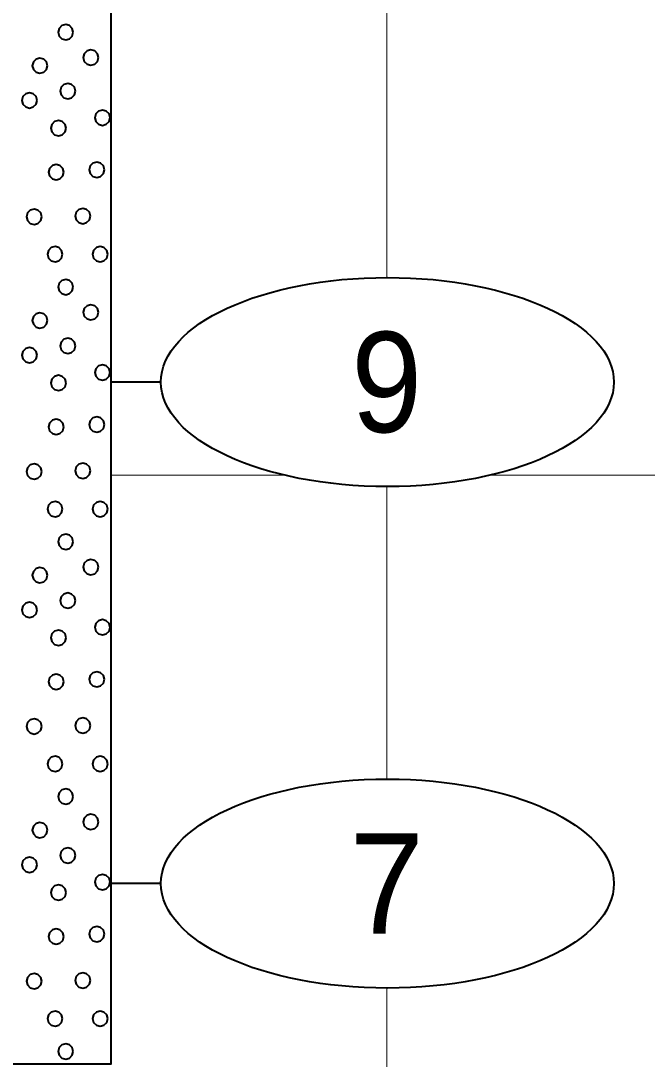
# Model space of a CAD drawing. Extents: x -582 to 653, y -817 to -3.
# Drawn here: x -139.41 to -133.17, y -211.29 to -200.94 of the extents above; entities that cross this region are included whole.
import ezdxf
from ezdxf.enums import TextEntityAlignment as Align

# ---------------------------------------------------------------- set-up
doc = ezdxf.new("R2010")
doc.units = 0
doc.header["$LTSCALE"] = 0.4
doc.layers.add('27', color=7, linetype='Continuous', lineweight=40)
doc.layers.add('7', color=7, linetype='Continuous', lineweight=13)

msp = doc.modelspace()

# ---------------------------------------------------------------- linework, layer by layer
at = {"layer": '27'}
for p, q in [((-138.0156, -204.543), (-138.5156, -204.543)), ((-138.0156, -209.543), (-138.5156, -209.543))]:
    msp.add_line(p, q, dxfattribs=at)
for points in [[(-141.0156, -200.843), (-138.5156, -200.843), (-138.5156, -211.343), (-141.0156, -211.343)], [(-138.8891, -201.0557), (-138.8993, -201.0176), (-138.9272, -200.9897), (-138.9653, -200.9795), (-139.0034, -200.9897), (-139.0313, -201.0176), (-139.0415, -201.0557), (-139.0313, -201.0938), (-139.0034, -201.1216), (-138.9653, -201.1319), (-138.9272, -201.1216), (-138.8993, -201.0938)], [(-138.6382, -201.3078), (-138.6484, -201.2697), (-138.6763, -201.2418), (-138.7144, -201.2316), (-138.7525, -201.2418), (-138.7804, -201.2697), (-138.7906, -201.3078), (-138.7804, -201.3459), (-138.7525, -201.3737), (-138.7144, -201.384), (-138.6763, -201.3737), (-138.6484, -201.3459)], [(-139.1454, -201.3891), (-139.1557, -201.351), (-139.1835, -201.3231), (-139.2216, -201.3129), (-139.2597, -201.3231), (-139.2876, -201.351), (-139.2978, -201.3891), (-139.2876, -201.4272), (-139.2597, -201.4551), (-139.2216, -201.4653), (-139.1835, -201.4551), (-139.1557, -201.4272)], [(-139.2497, -201.7349), (-139.2599, -201.6968), (-139.2878, -201.6689), (-139.3259, -201.6587), (-139.364, -201.6689), (-139.3919, -201.6968), (-139.4021, -201.7349), (-139.3919, -201.773), (-139.364, -201.8009), (-139.3259, -201.8111), (-139.2878, -201.8009), (-139.2599, -201.773)], [(-138.8683, -201.6421), (-138.8785, -201.604), (-138.9064, -201.5761), (-138.9445, -201.5659), (-138.9826, -201.5761), (-139.0105, -201.604), (-139.0207, -201.6421), (-139.0105, -201.6802), (-138.9826, -201.7081), (-138.9445, -201.7183), (-138.9064, -201.7081), (-138.8785, -201.6802)], [(-138.5225, -201.9078), (-138.5327, -201.8697), (-138.5606, -201.8418), (-138.5987, -201.8316), (-138.6368, -201.8418), (-138.6647, -201.8697), (-138.6749, -201.9078), (-138.6647, -201.9459), (-138.6368, -201.9738), (-138.5987, -201.984), (-138.5606, -201.9738), (-138.5327, -201.9459)], [(-138.9611, -202.012), (-138.9713, -201.9739), (-138.9992, -201.9461), (-139.0373, -201.9358), (-139.0754, -201.9461), (-139.1033, -201.9739), (-139.1135, -202.012), (-139.1033, -202.0501), (-139.0754, -202.078), (-139.0373, -202.0882), (-138.9992, -202.078), (-138.9713, -202.0501)], [(-138.984, -202.4506), (-138.9942, -202.4125), (-139.0221, -202.3846), (-139.0602, -202.3744), (-139.0983, -202.3846), (-139.1262, -202.4125), (-139.1364, -202.4506), (-139.1262, -202.4887), (-139.0983, -202.5166), (-139.0602, -202.5268), (-139.0221, -202.5166), (-138.9942, -202.4887)], [(-138.5797, -202.4265), (-138.5899, -202.3884), (-138.6178, -202.3605), (-138.6559, -202.3503), (-138.694, -202.3605), (-138.7219, -202.3884), (-138.7321, -202.4265), (-138.7219, -202.4646), (-138.694, -202.4925), (-138.6559, -202.5027), (-138.6178, -202.4925), (-138.5899, -202.4646)], [(-139.2039, -202.8956), (-139.2141, -202.8575), (-139.242, -202.8296), (-139.2801, -202.8194), (-139.3182, -202.8296), (-139.3461, -202.8575), (-139.3563, -202.8956), (-139.3461, -202.9337), (-139.3182, -202.9616), (-139.2801, -202.9718), (-139.242, -202.9616), (-139.2141, -202.9337)], [(-138.7183, -202.8879), (-138.7285, -202.8498), (-138.7564, -202.822), (-138.7945, -202.8117), (-138.8326, -202.822), (-138.8605, -202.8498), (-138.8707, -202.8879), (-138.8605, -202.926), (-138.8326, -202.9539), (-138.7945, -202.9641), (-138.7564, -202.9539), (-138.7285, -202.926)], [(-138.9954, -203.2693), (-139.0056, -203.2312), (-139.0335, -203.2033), (-139.0716, -203.1931), (-139.1097, -203.2033), (-139.1376, -203.2312), (-139.1478, -203.2693), (-139.1376, -203.3074), (-139.1097, -203.3353), (-139.0716, -203.3455), (-139.0335, -203.3353), (-139.0056, -203.3074)], [(-138.5454, -203.2693), (-138.5556, -203.2312), (-138.5835, -203.2033), (-138.6216, -203.1931), (-138.6597, -203.2033), (-138.6876, -203.2312), (-138.6978, -203.2693), (-138.6876, -203.3074), (-138.6597, -203.3353), (-138.6216, -203.3455), (-138.5835, -203.3353), (-138.5556, -203.3074)], [(-138.8891, -203.5957), (-138.8993, -203.5576), (-138.9272, -203.5297), (-138.9653, -203.5195), (-139.0034, -203.5297), (-139.0313, -203.5576), (-139.0415, -203.5957), (-139.0313, -203.6338), (-139.0034, -203.6616), (-138.9653, -203.6719), (-138.9272, -203.6616), (-138.8993, -203.6338)], [(-138.6382, -203.8478), (-138.6484, -203.8097), (-138.6763, -203.7818), (-138.7144, -203.7716), (-138.7525, -203.7818), (-138.7804, -203.8097), (-138.7906, -203.8478), (-138.7804, -203.8859), (-138.7525, -203.9137), (-138.7144, -203.924), (-138.6763, -203.9137), (-138.6484, -203.8859)], [(-139.1454, -203.9291), (-139.1557, -203.891), (-139.1835, -203.8631), (-139.2216, -203.8529), (-139.2597, -203.8631), (-139.2876, -203.891), (-139.2978, -203.9291), (-139.2876, -203.9672), (-139.2597, -203.9951), (-139.2216, -204.0053), (-139.1835, -203.9951), (-139.1557, -203.9672)], [(-138.8683, -204.1821), (-138.8785, -204.144), (-138.9064, -204.1161), (-138.9445, -204.1059), (-138.9826, -204.1161), (-139.0105, -204.144), (-139.0207, -204.1821), (-139.0105, -204.2202), (-138.9826, -204.2481), (-138.9445, -204.2583), (-138.9064, -204.2481), (-138.8785, -204.2202)], [(-139.2497, -204.2749), (-139.2599, -204.2368), (-139.2878, -204.2089), (-139.3259, -204.1987), (-139.364, -204.2089), (-139.3919, -204.2368), (-139.4021, -204.2749), (-139.3919, -204.313), (-139.364, -204.3409), (-139.3259, -204.3511), (-139.2878, -204.3409), (-139.2599, -204.313)], [(-138.5225, -204.4478), (-138.5327, -204.4097), (-138.5606, -204.3818), (-138.5987, -204.3716), (-138.6368, -204.3818), (-138.6647, -204.4097), (-138.6749, -204.4478), (-138.6647, -204.4859), (-138.6368, -204.5138), (-138.5987, -204.524), (-138.5606, -204.5138), (-138.5327, -204.4859)], [(-138.9611, -204.552), (-138.9713, -204.5139), (-138.9992, -204.4861), (-139.0373, -204.4758), (-139.0754, -204.4861), (-139.1033, -204.5139), (-139.1135, -204.552), (-139.1033, -204.5901), (-139.0754, -204.618), (-139.0373, -204.6282), (-138.9992, -204.618), (-138.9713, -204.5901)], [(-138.984, -204.9906), (-138.9942, -204.9525), (-139.0221, -204.9246), (-139.0602, -204.9144), (-139.0983, -204.9246), (-139.1262, -204.9525), (-139.1364, -204.9906), (-139.1262, -205.0287), (-139.0983, -205.0566), (-139.0602, -205.0668), (-139.0221, -205.0566), (-138.9942, -205.0287)], [(-138.5797, -204.9665), (-138.5899, -204.9284), (-138.6178, -204.9005), (-138.6559, -204.8903), (-138.694, -204.9005), (-138.7219, -204.9284), (-138.7321, -204.9665), (-138.7219, -205.0046), (-138.694, -205.0325), (-138.6559, -205.0427), (-138.6178, -205.0325), (-138.5899, -205.0046)], [(-139.2039, -205.4356), (-139.2141, -205.3975), (-139.242, -205.3696), (-139.2801, -205.3594), (-139.3182, -205.3696), (-139.3461, -205.3975), (-139.3563, -205.4356), (-139.3461, -205.4737), (-139.3182, -205.5016), (-139.2801, -205.5118), (-139.242, -205.5016), (-139.2141, -205.4737)], [(-138.7183, -205.4279), (-138.7285, -205.3898), (-138.7564, -205.362), (-138.7945, -205.3517), (-138.8326, -205.362), (-138.8605, -205.3898), (-138.8707, -205.4279), (-138.8605, -205.466), (-138.8326, -205.4939), (-138.7945, -205.5041), (-138.7564, -205.4939), (-138.7285, -205.466)], [(-138.9954, -205.8093), (-139.0056, -205.7712), (-139.0335, -205.7433), (-139.0716, -205.7331), (-139.1097, -205.7433), (-139.1376, -205.7712), (-139.1478, -205.8093), (-139.1376, -205.8474), (-139.1097, -205.8753), (-139.0716, -205.8855), (-139.0335, -205.8753), (-139.0056, -205.8474)], [(-138.5454, -205.8093), (-138.5556, -205.7712), (-138.5835, -205.7433), (-138.6216, -205.7331), (-138.6597, -205.7433), (-138.6876, -205.7712), (-138.6978, -205.8093), (-138.6876, -205.8474), (-138.6597, -205.8753), (-138.6216, -205.8855), (-138.5835, -205.8753), (-138.5556, -205.8474)], [(-138.8891, -206.1357), (-138.8993, -206.0976), (-138.9272, -206.0697), (-138.9653, -206.0595), (-139.0034, -206.0697), (-139.0313, -206.0976), (-139.0415, -206.1357), (-139.0313, -206.1738), (-139.0034, -206.2016), (-138.9653, -206.2119), (-138.9272, -206.2016), (-138.8993, -206.1738)], [(-138.6382, -206.3878), (-138.6484, -206.3497), (-138.6763, -206.3218), (-138.7144, -206.3116), (-138.7525, -206.3218), (-138.7804, -206.3497), (-138.7906, -206.3878), (-138.7804, -206.4259), (-138.7525, -206.4537), (-138.7144, -206.464), (-138.6763, -206.4537), (-138.6484, -206.4259)], [(-139.1454, -206.4691), (-139.1557, -206.431), (-139.1835, -206.4031), (-139.2216, -206.3929), (-139.2597, -206.4031), (-139.2876, -206.431), (-139.2978, -206.4691), (-139.2876, -206.5072), (-139.2597, -206.5351), (-139.2216, -206.5453), (-139.1835, -206.5351), (-139.1557, -206.5072)], [(-138.8683, -206.7221), (-138.8785, -206.684), (-138.9064, -206.6561), (-138.9445, -206.6459), (-138.9826, -206.6561), (-139.0105, -206.684), (-139.0207, -206.7221), (-139.0105, -206.7602), (-138.9826, -206.7881), (-138.9445, -206.7983), (-138.9064, -206.7881), (-138.8785, -206.7602)], [(-139.2497, -206.8149), (-139.2599, -206.7768), (-139.2878, -206.7489), (-139.3259, -206.7387), (-139.364, -206.7489), (-139.3919, -206.7768), (-139.4021, -206.8149), (-139.3919, -206.853), (-139.364, -206.8809), (-139.3259, -206.8911), (-139.2878, -206.8809), (-139.2599, -206.853)], [(-138.5225, -206.9878), (-138.5327, -206.9497), (-138.5606, -206.9218), (-138.5987, -206.9116), (-138.6368, -206.9218), (-138.6647, -206.9497), (-138.6749, -206.9878), (-138.6647, -207.0259), (-138.6368, -207.0538), (-138.5987, -207.064), (-138.5606, -207.0538), (-138.5327, -207.0259)], [(-138.9611, -207.092), (-138.9713, -207.0539), (-138.9992, -207.0261), (-139.0373, -207.0158), (-139.0754, -207.0261), (-139.1033, -207.0539), (-139.1135, -207.092), (-139.1033, -207.1301), (-139.0754, -207.158), (-139.0373, -207.1682), (-138.9992, -207.158), (-138.9713, -207.1301)], [(-138.984, -207.5306), (-138.9942, -207.4925), (-139.0221, -207.4646), (-139.0602, -207.4544), (-139.0983, -207.4646), (-139.1262, -207.4925), (-139.1364, -207.5306), (-139.1262, -207.5687), (-139.0983, -207.5966), (-139.0602, -207.6068), (-139.0221, -207.5966), (-138.9942, -207.5687)], [(-138.5797, -207.5065), (-138.5899, -207.4684), (-138.6178, -207.4405), (-138.6559, -207.4303), (-138.694, -207.4405), (-138.7219, -207.4684), (-138.7321, -207.5065), (-138.7219, -207.5446), (-138.694, -207.5725), (-138.6559, -207.5827), (-138.6178, -207.5725), (-138.5899, -207.5446)], [(-139.2039, -207.9756), (-139.2141, -207.9375), (-139.242, -207.9096), (-139.2801, -207.8994), (-139.3182, -207.9096), (-139.3461, -207.9375), (-139.3563, -207.9756), (-139.3461, -208.0137), (-139.3182, -208.0416), (-139.2801, -208.0518), (-139.242, -208.0416), (-139.2141, -208.0137)], [(-138.7183, -207.9679), (-138.7285, -207.9298), (-138.7564, -207.902), (-138.7945, -207.8917), (-138.8326, -207.902), (-138.8605, -207.9298), (-138.8707, -207.9679), (-138.8605, -208.006), (-138.8326, -208.0339), (-138.7945, -208.0441), (-138.7564, -208.0339), (-138.7285, -208.006)], [(-138.9954, -208.3493), (-139.0056, -208.3112), (-139.0335, -208.2833), (-139.0716, -208.2731), (-139.1097, -208.2833), (-139.1376, -208.3112), (-139.1478, -208.3493), (-139.1376, -208.3874), (-139.1097, -208.4153), (-139.0716, -208.4255), (-139.0335, -208.4153), (-139.0056, -208.3874)], [(-138.5454, -208.3493), (-138.5556, -208.3112), (-138.5835, -208.2833), (-138.6216, -208.2731), (-138.6597, -208.2833), (-138.6876, -208.3112), (-138.6978, -208.3493), (-138.6876, -208.3874), (-138.6597, -208.4153), (-138.6216, -208.4255), (-138.5835, -208.4153), (-138.5556, -208.3874)], [(-138.8891, -208.6757), (-138.8993, -208.6376), (-138.9272, -208.6097), (-138.9653, -208.5995), (-139.0034, -208.6097), (-139.0313, -208.6376), (-139.0415, -208.6757), (-139.0313, -208.7138), (-139.0034, -208.7416), (-138.9653, -208.7519), (-138.9272, -208.7416), (-138.8993, -208.7138)], [(-138.6382, -208.9278), (-138.6484, -208.8897), (-138.6763, -208.8618), (-138.7144, -208.8516), (-138.7525, -208.8618), (-138.7804, -208.8897), (-138.7906, -208.9278), (-138.7804, -208.9659), (-138.7525, -208.9937), (-138.7144, -209.004), (-138.6763, -208.9937), (-138.6484, -208.9659)], [(-139.1454, -209.0091), (-139.1557, -208.971), (-139.1835, -208.9431), (-139.2216, -208.9329), (-139.2597, -208.9431), (-139.2876, -208.971), (-139.2978, -209.0091), (-139.2876, -209.0472), (-139.2597, -209.0751), (-139.2216, -209.0853), (-139.1835, -209.0751), (-139.1557, -209.0472)], [(-138.8683, -209.2621), (-138.8785, -209.224), (-138.9064, -209.1961), (-138.9445, -209.1859), (-138.9826, -209.1961), (-139.0105, -209.224), (-139.0207, -209.2621), (-139.0105, -209.3002), (-138.9826, -209.3281), (-138.9445, -209.3383), (-138.9064, -209.3281), (-138.8785, -209.3002)], [(-139.2497, -209.3549), (-139.2599, -209.3168), (-139.2878, -209.2889), (-139.3259, -209.2787), (-139.364, -209.2889), (-139.3919, -209.3168), (-139.4021, -209.3549), (-139.3919, -209.393), (-139.364, -209.4209), (-139.3259, -209.4311), (-139.2878, -209.4209), (-139.2599, -209.393)], [(-138.5225, -209.5278), (-138.5327, -209.4897), (-138.5606, -209.4618), (-138.5987, -209.4516), (-138.6368, -209.4618), (-138.6647, -209.4897), (-138.6749, -209.5278), (-138.6647, -209.5659), (-138.6368, -209.5938), (-138.5987, -209.604), (-138.5606, -209.5938), (-138.5327, -209.5659)], [(-138.9611, -209.632), (-138.9713, -209.5939), (-138.9992, -209.5661), (-139.0373, -209.5558), (-139.0754, -209.5661), (-139.1033, -209.5939), (-139.1135, -209.632), (-139.1033, -209.6701), (-139.0754, -209.698), (-139.0373, -209.7082), (-138.9992, -209.698), (-138.9713, -209.6701)], [(-138.984, -210.0706), (-138.9942, -210.0325), (-139.0221, -210.0046), (-139.0602, -209.9944), (-139.0983, -210.0046), (-139.1262, -210.0325), (-139.1364, -210.0706), (-139.1262, -210.1087), (-139.0983, -210.1366), (-139.0602, -210.1468), (-139.0221, -210.1366), (-138.9942, -210.1087)], [(-138.5797, -210.0465), (-138.5899, -210.0084), (-138.6178, -209.9805), (-138.6559, -209.9703), (-138.694, -209.9805), (-138.7219, -210.0084), (-138.7321, -210.0465), (-138.7219, -210.0846), (-138.694, -210.1125), (-138.6559, -210.1227), (-138.6178, -210.1125), (-138.5899, -210.0846)], [(-139.2039, -210.5156), (-139.2141, -210.4775), (-139.242, -210.4496), (-139.2801, -210.4394), (-139.3182, -210.4496), (-139.3461, -210.4775), (-139.3563, -210.5156), (-139.3461, -210.5537), (-139.3182, -210.5816), (-139.2801, -210.5918), (-139.242, -210.5816), (-139.2141, -210.5537)], [(-138.7183, -210.5079), (-138.7285, -210.4698), (-138.7564, -210.442), (-138.7945, -210.4317), (-138.8326, -210.442), (-138.8605, -210.4698), (-138.8707, -210.5079), (-138.8605, -210.546), (-138.8326, -210.5739), (-138.7945, -210.5841), (-138.7564, -210.5739), (-138.7285, -210.546)], [(-138.9954, -210.8893), (-139.0056, -210.8512), (-139.0335, -210.8233), (-139.0716, -210.8131), (-139.1097, -210.8233), (-139.1376, -210.8512), (-139.1478, -210.8893), (-139.1376, -210.9274), (-139.1097, -210.9553), (-139.0716, -210.9655), (-139.0335, -210.9553), (-139.0056, -210.9274)], [(-138.5454, -210.8893), (-138.5556, -210.8512), (-138.5835, -210.8233), (-138.6216, -210.8131), (-138.6597, -210.8233), (-138.6876, -210.8512), (-138.6978, -210.8893), (-138.6876, -210.9274), (-138.6597, -210.9553), (-138.6216, -210.9655), (-138.5835, -210.9553), (-138.5556, -210.9274)], [(-138.8891, -211.2157), (-138.8993, -211.1776), (-138.9272, -211.1497), (-138.9653, -211.1395), (-139.0034, -211.1497), (-139.0313, -211.1776), (-139.0415, -211.2157), (-139.0313, -211.2538), (-139.0034, -211.2816), (-138.9653, -211.2919), (-138.9272, -211.2816), (-138.8993, -211.2538)]]:
    msp.add_lwpolyline(points, close=True, dxfattribs=at)
for centre in [(-135.7583, -204.543), (-135.7583, -209.5429)]:
    msp.add_ellipse(centre, major_axis=(2.2574, 0), ratio=0.461538, dxfattribs=at)
at = {"layer": '7'}
for p, q in [((-135.7656, -203.5011), (-135.7656, -200.6848)), ((-138.5156, -205.4729), (-136.7761, -205.4729)), ((-134.7405, -205.4729), (-111.0807, -205.4729)), ((-135.7656, -208.5011), (-135.7656, -205.5848)), ((-135.7656, -213.5011), (-135.7656, -210.5848))]:
    msp.add_line(p, q, dxfattribs=at)

# ---------------------------------------------------------------- texts
at = {"layer": '27', "width": 0.95}
msp.add_text('9', height=1, dxfattribs=at).set_placement((-135.7656, -205.0429), align=Align.CENTER)
at = {"layer": '27'}
msp.add_text('7', height=1, dxfattribs=at).set_placement((-135.7656, -210.0429), align=Align.CENTER)

doc.saveas('drawing.dxf')
